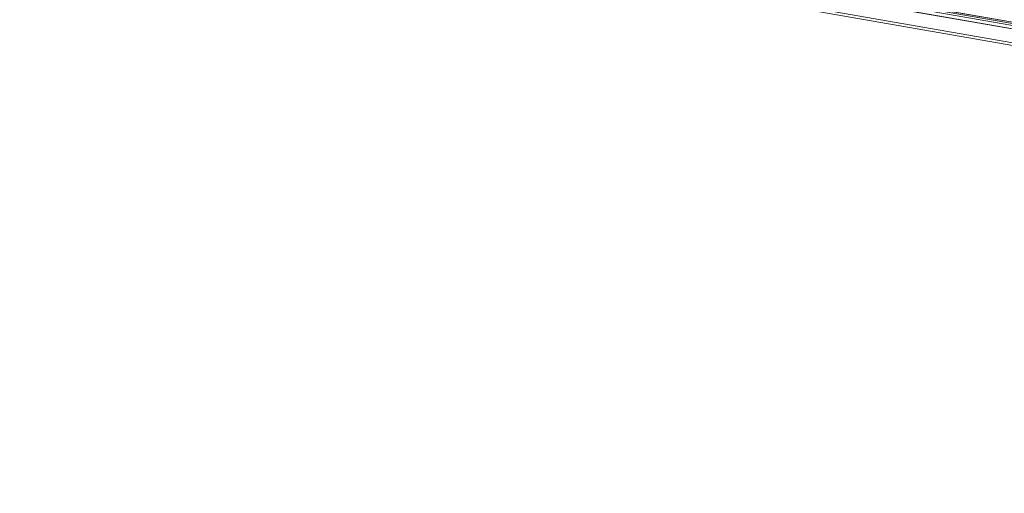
# Model space of a CAD drawing. Header units: millimetres. Extents: x -4395 to 65662, y -65530 to 6847.
# Tile 646 of 656: x 21178 to 22675, y -19548 to -18827. Entities that reach past the tile are written whole.
import ezdxf

# ---------------------------------------------------------------- set-up
doc = ezdxf.new("R2010")
doc.units = ezdxf.units.MM
doc.layers.add('superior_C07', color=7, linetype='Continuous', lineweight=0)

msp = doc.modelspace()

# ---------------------------------------------------------------- linework, layer by layer
at = {"layer": 'superior_C07'}
for p, q in [((19844.001, -18342.14), (26534.636, -19515.116)), ((26536.474, -19515.438), (19845.839, -18342.462)), ((19886.889, -18349.658), (26577.524, -19522.635)), ((26579.362, -19522.957), (19888.727, -18349.981)), ((26503.612, -19499.525), (19944.035, -18349.525)), ((19944.954, -18349.686), (26504.531, -19499.686)), ((26530.319, -19539.741), (19839.684, -18366.764)), ((19840.375, -18362.824), (26531.01, -19535.801)), ((19841.522, -18367.086), (26532.157, -19540.063)), ((26535.165, -19505.056), (19975.588, -18355.056)), ((19976.507, -18355.217), (26536.084, -19505.217)), ((20032.329, -18367.035), (26479.571, -19497.34)), ((26468.717, -19493.407), (20040.198, -18366.384)), ((20041.117, -18366.545), (26469.636, -19493.568)), ((19881.652, -18374.122), (26572.287, -19547.098)), ((26572.978, -19543.158), (19882.343, -18370.182)), ((26573.206, -19547.259), (19882.571, -18374.283)), ((19884.41, -18374.605), (26575.045, -19547.582)), ((26479.053, -19500.295), (20031.811, -18369.989)), ((20042.533, -18371.869), (26489.775, -19502.175)), ((26490.293, -19499.22), (20043.051, -18368.914)), ((26433.442, -19518.695), (20061.091, -18401.519)), ((20062.929, -18401.841), (26435.28, -19519.018)), ((21945.519, -18710.57), (23067.002, -18907.184)), ((23068.84, -18907.506), (21947.357, -18710.892)), ((23001.111, -18921.013), (21879.628, -18724.399)), ((21880.319, -18720.459), (23001.802, -18917.073)), ((23062.685, -18931.808), (21941.201, -18735.194)), ((21943.039, -18735.516), (23064.523, -18932.13)), ((23065.213, -18928.19), (21943.73, -18731.576))]:
    msp.add_line(p, q, dxfattribs=at)

doc.saveas('drawing.dxf')
